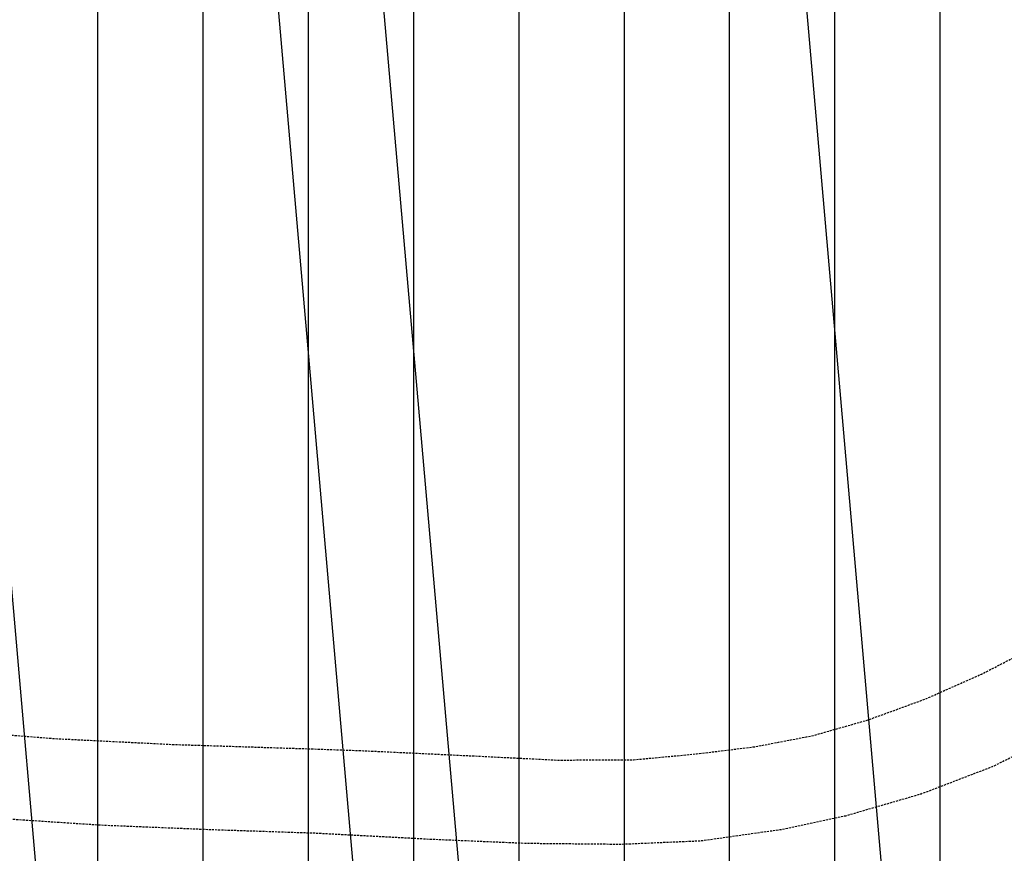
# Model space of a CAD drawing. Extents: x 429357 to 505151, y 227904 to 248592.
# Tile 512 of 656: x 444591 to 444708, y 235777 to 235876. Entities that reach past the tile are written whole.
import ezdxf

# ---------------------------------------------------------------- set-up
doc = ezdxf.new("R2010")
doc.units = 0
doc.header["$MEASUREMENT"] = 0
doc.linetypes.add('HIDDEN', pattern=[0.375, 0.25, -0.125])
for name, color, linetype in [('ELYPP_bikepath_photo', 161, 'HIDDEN'), ('V-RWAY-LINE-COVER', 73, 'Continuous'), ('V-RWAY-LINE-Original PLO', 13, 'Continuous'), ('V-RWAY-PATT-NEW ROAD-400', 23, 'Continuous'), ('V-RWAY-PATT-NEW ROAD-COVER', 23, 'Continuous'), ('V-RWAY-PATT-OLD ROAD', 21, 'Continuous'), ('V-RWAY-PATT-RR', 24, 'Continuous'), ('V-RWAY-PATT-RR-COVER', 24, 'Continuous'), ('V-RWAY-PATT-RR-KEY', 24, 'Continuous')]:
    doc.layers.add(name, color=color, linetype=linetype)

msp = doc.modelspace()

# ---------------------------------------------------------------- hatches: boundary and pattern name
at = {"layer": 'V-RWAY-PATT-NEW ROAD-400'}
h = msp.add_hatch(dxfattribs=at)
h.set_pattern_fill('ANSI31', color=256, scale=400, angle=50)
h.set_pattern_definition([(95, (0, 0), (-49.80973490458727, -4.3577871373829), [])])
edge = h.paths.add_edge_path()
edge.add_line((444754.7902537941, 235688.7139485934), (445152.242234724, 235891.9075307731))
edge.add_line((445152.242234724, 235891.9075307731), (444804.834635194, 235935.4961069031))
edge.add_line((444804.834635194, 235935.4961069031), (444618.22951448, 235955.8303361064))
edge.add_arc((443941.3333751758, 237279.8569683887), 1487.022160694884, 267.29236154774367, 297.0779613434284, ccw=False)
edge.add_line((443871.0870157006, 235794.4949400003), (442962.2969302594, 235837.4737690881))
edge.add_line((442962.2969302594, 235837.4737690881), (442858.4905107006, 235847.5377895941))
edge.add_line((442858.4905107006, 235847.5377895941), (442782.2923647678, 235861.6184170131))
edge.add_line((442782.2923647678, 235861.6184170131), (442699.1520910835, 235883.7495124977))
edge.add_line((442699.1520910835, 235883.7495124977), (442630.8484261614, 235907.5383003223))
edge.add_line((442630.8484261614, 235907.5383003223), (442563.9286095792, 235936.1352401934))
edge.add_line((442563.9286095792, 235936.1352401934), (442532.6556501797, 235951.4266071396))
edge.add_line((442532.6556501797, 235951.4266071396), (442512.6865152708, 235961.8717509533))
edge.add_line((442512.6865152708, 235961.8717509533), (442445.8126106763, 236000.9896755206))
edge.add_line((442445.8126106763, 236000.9896755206), (442388.9329959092, 236039.7831138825))
edge.add_line((442388.9329959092, 236039.7831138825), (442346.2858197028, 236072.6535520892))
edge.add_line((442346.2858197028, 236072.6535520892), (442306.8815892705, 236106.2952772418))
edge.add_line((442306.8815892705, 236106.2952772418), (442256.158681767, 236154.9389523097))
edge.add_line((442256.158681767, 236154.9389523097), (442207.6928551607, 236208.1272666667))
edge.add_line((442207.6928551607, 236208.1272666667), (442149.9818911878, 236282.4329748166))
edge.add_line((442149.9818911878, 236282.4329748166), (442115.8715524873, 236333.7515104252))
edge.add_line((442115.8715524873, 236333.7515104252), (442081.6223245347, 236392.8673278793))
edge.add_line((442081.6223245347, 236392.8673278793), (442048.2752310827, 236460.689768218))
edge.add_line((442048.2752310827, 236460.689768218), (441550.9097378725, 237570.8887739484))
edge.add_line((441550.9097378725, 237570.8887739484), (441491.3046447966, 237696.9980128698))
edge.add_line((441491.3046447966, 237696.9980128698), (441412.3231467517, 237846.3385729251))
edge.add_line((441412.3231467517, 237846.3385729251), (441328.0562235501, 237988.4674935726))
edge.add_line((441328.0562235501, 237988.4674935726), (441238.6121246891, 237930.3074923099))
edge.add_line((441238.6121246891, 237930.3074923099), (441324.3246350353, 237781.1410585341))
edge.add_line((441324.3246350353, 237781.1410585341), (441387.0982817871, 237653.632227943))
edge.add_line((441387.0982817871, 237653.632227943), (441430.9992233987, 237551.4581331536))
edge.add_line((441430.9992233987, 237551.4581331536), (441991.4290983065, 236161.0223578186))
edge.add_arc((444602.7808922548, 237213.5553731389), 2815.489999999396, 201.9524216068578, 208.7773178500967)
edge.add_arc((443012.1926327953, 236892.5215852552), 1356.22700000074, 229.7006958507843, 267.2923646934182)
edge.add_line((442948.1250611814, 235537.8086924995), (443856.9152377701, 235494.8298591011))
edge.add_arc((443941.3333830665, 237279.8569318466), 1787.02212456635, 267.292364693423, 297.0779617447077)
at = {"layer": 'V-RWAY-PATT-NEW ROAD-COVER'}
h = msp.add_hatch(dxfattribs=at)
h.set_pattern_fill('ANSI31', color=256, scale=700, angle=50)
h.set_pattern_definition([(95, (0, 0), (-87.16703608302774, -7.626127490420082), [])])
edge = h.paths.add_edge_path()
edge.add_line((444754.7902537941, 235688.7139485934), (445152.242234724, 235891.9075307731))
edge.add_line((445152.242234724, 235891.9075307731), (444804.834635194, 235935.4961069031))
edge.add_line((444804.834635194, 235935.4961069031), (444618.22951448, 235955.8303361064))
edge.add_arc((443941.3333751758, 237279.8569683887), 1487.022160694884, 267.29236154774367, 297.0779613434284, ccw=False)
edge.add_line((443871.0870157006, 235794.4949400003), (442962.2969302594, 235837.4737690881))
edge.add_line((442962.2969302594, 235837.4737690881), (442858.4905107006, 235847.5377895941))
edge.add_line((442858.4905107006, 235847.5377895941), (442782.2923647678, 235861.6184170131))
edge.add_line((442782.2923647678, 235861.6184170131), (442699.1520910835, 235883.7495124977))
edge.add_line((442699.1520910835, 235883.7495124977), (442630.8484261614, 235907.5383003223))
edge.add_line((442630.8484261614, 235907.5383003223), (442563.9286095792, 235936.1352401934))
edge.add_line((442563.9286095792, 235936.1352401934), (442532.6556501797, 235951.4266071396))
edge.add_line((442532.6556501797, 235951.4266071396), (442512.6865152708, 235961.8717509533))
edge.add_line((442512.6865152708, 235961.8717509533), (442445.8126106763, 236000.9896755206))
edge.add_line((442445.8126106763, 236000.9896755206), (442388.9329959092, 236039.7831138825))
edge.add_line((442388.9329959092, 236039.7831138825), (442346.2858197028, 236072.6535520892))
edge.add_line((442346.2858197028, 236072.6535520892), (442306.8815892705, 236106.2952772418))
edge.add_line((442306.8815892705, 236106.2952772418), (442256.158681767, 236154.9389523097))
edge.add_line((442256.158681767, 236154.9389523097), (442207.6928551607, 236208.1272666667))
edge.add_line((442207.6928551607, 236208.1272666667), (442149.9818911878, 236282.4329748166))
edge.add_line((442149.9818911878, 236282.4329748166), (442115.8715524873, 236333.7515104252))
edge.add_line((442115.8715524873, 236333.7515104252), (442081.6223245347, 236392.8673278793))
edge.add_line((442081.6223245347, 236392.8673278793), (442048.2752310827, 236460.689768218))
edge.add_line((442048.2752310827, 236460.689768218), (441550.9097378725, 237570.8887739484))
edge.add_line((441550.9097378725, 237570.8887739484), (441491.3046447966, 237696.9980128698))
edge.add_line((441491.3046447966, 237696.9980128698), (441412.3231467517, 237846.3385729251))
edge.add_line((441412.3231467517, 237846.3385729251), (441328.0562235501, 237988.4674935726))
edge.add_line((441328.0562235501, 237988.4674935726), (441238.6121246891, 237930.3074923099))
edge.add_line((441238.6121246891, 237930.3074923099), (441324.3246350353, 237781.1410585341))
edge.add_line((441324.3246350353, 237781.1410585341), (441387.0982817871, 237653.632227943))
edge.add_line((441387.0982817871, 237653.632227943), (441430.9992233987, 237551.4581331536))
edge.add_line((441430.9992233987, 237551.4581331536), (441991.4290983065, 236161.0223578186))
edge.add_arc((444602.7808922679, 237213.5553731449), 2815.490000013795, 201.9524216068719, 209.3258199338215)
edge.add_arc((443034.8987457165, 236998.3860833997), 1463.152755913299, 232.6928418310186, 266.6000235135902)
edge.add_line((442948.1250611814, 235537.8086924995), (443856.9152377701, 235494.8298591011))
edge.add_arc((443941.3333830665, 237279.8569318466), 1787.02212456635, 267.292364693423, 297.0779617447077)
at = {"layer": 'V-RWAY-PATT-OLD ROAD'}
h = msp.add_hatch(dxfattribs=at)
h.set_pattern_fill('ANSI31', color=256, scale=100, angle=45)
h.set_pattern_definition([(90, (0, 0), (-12.5, 2.664535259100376e-15), [])])
edge = h.paths.add_edge_path()
edge.add_line((444754.7902537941, 235688.7139485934), (445152.242234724, 235891.9075307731))
edge.add_line((445152.242234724, 235891.9075307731), (444804.834635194, 235935.4961069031))
edge.add_line((444804.834635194, 235935.4961069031), (444618.22951448, 235955.8303361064))
edge.add_arc((443941.3333751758, 237279.8569683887), 1487.022160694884, 267.29236154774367, 297.0779613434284, ccw=False)
edge.add_line((443871.0870157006, 235794.4949400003), (442962.2969302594, 235837.4737690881))
edge.add_line((442962.2969302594, 235837.4737690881), (442857.2417159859, 235844.8373698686))
edge.add_line((442857.2417159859, 235844.8373698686), (442782.7034142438, 235856.4437475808))
edge.add_line((442782.7034142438, 235856.4437475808), (442695.913377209, 235877.424834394))
edge.add_line((442695.913377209, 235877.424834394), (442629.2378515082, 235899.3191366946))
edge.add_line((442629.2378515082, 235899.3191366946), (442556.853763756, 235929.2295156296))
edge.add_line((442556.853763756, 235929.2295156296), (442514.7602990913, 235949.8077847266))
edge.add_line((442514.7602990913, 235949.8077847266), (442495.0814236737, 235960.2897114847))
edge.add_line((442495.0814236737, 235960.2897114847), (442440.3546220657, 235992.5402412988))
edge.add_line((442440.3546220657, 235992.5402412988), (442388.503931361, 236027.6996443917))
edge.add_line((442388.503931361, 236027.6996443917), (442333.5335692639, 236070.5680968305))
edge.add_line((442333.5335692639, 236070.5680968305), (442301.7545508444, 236098.3580085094))
edge.add_line((442301.7545508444, 236098.3580085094), (442240.0489784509, 236159.8259130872))
edge.add_line((442240.0489784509, 236159.8259130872), (442202.8157549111, 236202.7021063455))
edge.add_line((442202.8157549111, 236202.7021063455), (442141.7869390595, 236285.5531705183))
edge.add_line((442141.7869390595, 236285.5531705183), (442110.0769709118, 236336.9418835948))
edge.add_line((442110.0769709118, 236336.9418835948), (442079.7270699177, 236393.8177041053))
edge.add_line((442079.7270699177, 236393.8177041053), (442048.2752310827, 236460.689768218))
edge.add_line((442048.2752310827, 236460.689768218), (441604.9436267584, 237454.6921821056))
edge.add_line((441604.9436267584, 237454.6921821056), (441491.3046447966, 237696.9980128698))
edge.add_line((441491.3046447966, 237696.9980128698), (441412.3231467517, 237846.3385729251))
edge.add_line((441412.3231467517, 237846.3385729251), (441328.0562235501, 237988.4674935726))
edge.add_line((441328.0562235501, 237988.4674935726), (441238.6121246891, 237930.3074923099))
edge.add_line((441238.6121246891, 237930.3074923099), (441324.3246350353, 237781.1410585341))
edge.add_line((441324.3246350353, 237781.1410585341), (441387.0982817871, 237653.632227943))
edge.add_line((441387.0982817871, 237653.632227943), (441430.9992233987, 237551.4581331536))
edge.add_line((441430.9992233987, 237551.4581331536), (441991.4290983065, 236161.0223578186))
edge.add_arc((444602.7808922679, 237213.5553731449), 2815.490000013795, 201.9524216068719, 209.3258199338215)
edge.add_arc((442975.3944529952, 236837.9861106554), 1300.463355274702, 230.4943875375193, 268.7984778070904)
edge.add_line((442948.1250611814, 235537.8086924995), (443856.9152377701, 235494.8298591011))
edge.add_arc((443941.3333830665, 237279.8569318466), 1787.02212456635, 267.292364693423, 297.0779617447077)
at = {"layer": 'V-RWAY-PATT-RR'}
h = msp.add_hatch(dxfattribs=at)
h.set_pattern_fill('DOTS', color=256, scale=2, angle=90)
h.set_pattern_definition([(90, (0, 0), (-12.5, 6.250000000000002), [0, -12.5])])
edge = h.paths.add_edge_path()
edge.add_line((463249.5569567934, 239485.3821469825), (461904.7070020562, 239374.4039449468))
edge.add_arc((462009.4010453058, 238105.7063381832), 1273.009999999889, 94.71740949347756, 114.6678835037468)
edge.add_line((461478.1004505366, 239262.5443294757), (461031.2811906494, 239057.3337984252))
edge.add_arc((460759.9026580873, 239648.2252816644), 650.2300000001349, 271.17661248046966, 294.66788350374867, ccw=False)
edge.add_line((460773.2546879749, 238998.1323835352), (460346.4777835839, 238989.3669624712))
edge.add_arc((460406.6379977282, 236060.2447020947), 2929.739999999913, 91.1766124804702, 111.026612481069)
edge.add_line((459355.4427855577, 238794.904661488), (459131.218265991, 238708.7134183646))
edge.add_arc((458939.5680135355, 239207.2871043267), 534.1400000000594, 256.443279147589, 291.02661248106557, ccw=False)
edge.add_line((458814.3613980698, 238688.0291308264), (458387.2810669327, 238791.0093170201))
edge.add_arc((457932.7290611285, 236905.88725293), 1939.149999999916, 76.4432791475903, 106.7099458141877)
edge.add_line((457375.1715032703, 238763.151986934), (457000.1484570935, 238650.5687186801))
edge.add_arc((456858.6967817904, 239121.7545261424), 491.9599999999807, 259.55994581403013, 286.7099458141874, ccw=False)
edge.add_line((456769.5503367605, 238637.9389074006), (456400.7484175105, 238705.8932659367))
edge.add_arc((456037.151750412, 236732.5813026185), 2006.529999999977, 79.55994581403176, 118.7266124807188)
edge.add_line((455072.7515140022, 238492.1536441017), (454863.0398948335, 238377.2132518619))
edge.add_arc((454394.0018526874, 239232.9848857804), 975.8799999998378, 277.9103045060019, 298.72661248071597, ccw=False)
edge.add_arc((454135.6978361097, 241092.0256720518), 2852.780000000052, 269.1932791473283, 277.9103045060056, ccw=False)
edge.add_line((454095.5322062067, 238239.5284414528), (453403.3836644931, 238249.2744919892))
edge.add_arc((453381.4962838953, 236694.8685809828), 1554.560000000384, 89.19327914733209, 119.9432791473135)
edge.add_line((452605.5494438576, 238041.9258533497), (452483.7873136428, 237971.7870833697))
edge.add_arc((452222.5112140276, 238425.3669575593), 523.4499999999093, 271.9544379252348, 299.9432791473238, ccw=False)
edge.add_line((452240.3633516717, 237902.221467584), (451086.9456391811, 237862.8615339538))
edge.add_arc((451115.1744916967, 237035.633043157), 827.710000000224, 91.9544379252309, 110.8395699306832)
edge.add_line((450820.7145963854, 237809.1944267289), (450693.6046129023, 237760.809394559))
edge.add_arc((450224.5520669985, 238993.0347065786), 1318.480000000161, 281.2229032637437, 290.83956993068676, ccw=False)
edge.add_line((450481.1631621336, 237699.7674270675), (449789.9815760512, 237562.6226414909))
edge.add_arc((450145.3091580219, 235771.8445185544), 1825.689999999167, 101.2229032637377, 111.5229032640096)
edge.add_line((449475.5125713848, 237470.2309612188), (449217.3484181, 237368.4181674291))
edge.add_arc((448647.9650044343, 238812.1894402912), 1551.989999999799, 282.6229032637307, 291.52290326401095, ccw=False)
edge.add_line((448987.1265540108, 237297.7118394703), (448143.3331885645, 237108.7474961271))
edge.add_arc((448499.7872808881, 235517.0525082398), 1631.119999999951, 102.6229032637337, 118.0501507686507)
edge.add_line((447732.7625232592, 236956.5751637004), (447555.3000096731, 236862.0173316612))
edge.add_arc((447294.9304856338, 237350.6688711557), 553.6899999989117, 281.36681743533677, 298.0501507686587, ccw=False)
edge.add_line((447404.057019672, 236807.8392333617), (447179.3068485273, 236762.6570887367))
edge.add_arc((447321.9898558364, 236052.9070186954), 723.9499999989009, 101.3668174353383, 126.716817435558)
edge.add_line((446889.1687771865, 236633.2254798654), (446741.1121535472, 236522.7998569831))
edge.add_arc((446432.1498260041, 236937.0508057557), 516.7799999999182, 277.53388763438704, 306.71681743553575, ccw=False)
edge.add_line((446499.9061748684, 236424.731915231), (446016.0313089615, 236360.7374094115))
edge.add_arc((446189.5670424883, 235048.6000826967), 1323.562999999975, 97.53388763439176, 132.8005543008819)
edge.add_line((445290.2742763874, 236019.7290832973), (444246.4260034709, 235053.0962259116))
edge.add_arc((443521.8880459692, 235835.5108622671), 1066.36199999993, 228.9838876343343, 312.8005543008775, ccw=False)
edge.add_line((442822.0653362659, 235030.91401289), (442755.0557848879, 235089.1976189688))
edge.add_arc((444602.7808922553, 237213.5553731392), 2815.489999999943, 201.9524216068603, 228.9838876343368, ccw=False)
edge.add_line((441991.4290983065, 236161.0223578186), (441430.9992233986, 237551.4581331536))
edge.add_arc((439156.5041961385, 236634.6988076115), 2452.299999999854, 21.95242160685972, 32.48251394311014)
edge.add_line((441225.1550658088, 237951.6873684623), (440654.1831325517, 238848.5376687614))
edge.add_line((440654.1831325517, 238848.5376687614), (440485.4906138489, 238741.1410458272))
edge.add_line((440485.4906138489, 238741.1410458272), (441056.4625471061, 237844.2907455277))
edge.add_arc((439156.5041961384, 236634.6988076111), 2252.322000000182, 27.76665392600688, 32.482513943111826, ccw=False)
edge.add_arc((439156.504196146, 236634.6988076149), 2252.32199999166, 21.952425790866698, 27.766653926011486, ccw=False)
edge.add_line((441245.5206451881, 237476.6992038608), (441805.719503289, 236086.8368777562))
edge.add_arc((444602.5515866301, 237214.1299268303), 3015.46999999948, 201.9524257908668, 228.9791129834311)
edge.add_line((442623.3957599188, 234939.047173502), (442690.6822036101, 234880.5128819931))
edge.add_arc((443521.8243438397, 235835.9288847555), 1266.339999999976, 228.9791129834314, 290.2257014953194)
edge.add_arc((443521.8243438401, 235835.9288847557), 1266.339999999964, 290.2257014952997, 294.2147918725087)
edge.add_arc((443521.8243438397, 235835.9288847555), 1266.339999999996, 294.2147918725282, 312.7856754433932)
edge.add_line((444381.9957204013, 234906.5623270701), (444602.2903960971, 235110.4551537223))
edge.add_line((444602.2903960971, 235110.4551537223), (445223.2806271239, 235685.210095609))
edge.add_line((445223.2806271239, 235685.210095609), (445300.9499702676, 235757.0966351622))
edge.add_line((445300.9499702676, 235757.0966351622), (445415.1598807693, 235862.8031458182))
edge.add_line((445415.1598807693, 235862.8031458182), (445426.535522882, 235873.3318243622))
edge.add_arc((446189.7224646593, 235048.7514671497), 1123.560000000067, 97.51900877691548, 132.7856754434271, ccw=False)
edge.add_line((446042.6988944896, 236162.6505395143), (446284.5677246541, 236194.574813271))
edge.add_line((446284.5677246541, 236194.574813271), (446525.9442485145, 236226.4341075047))
edge.add_line((446525.9442485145, 236226.4341075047), (446587.0863805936, 236237.216423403))
edge.add_line((446587.0863805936, 236237.216423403), (446647.0660920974, 236253.249291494))
edge.add_arc((446432.1499209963, 236937.0508766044), 716.7800000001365, 287.4477299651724, 306.7168174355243)
edge.add_line((446860.6843401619, 236362.4798888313), (447008.7408688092, 236472.9054408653))
edge.add_arc((447321.989855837, 236052.9070186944), 523.9499999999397, 101.36681743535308, 126.71681743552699, ccw=False)
edge.add_line((447218.7247661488, 236566.5799922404), (447371.5301967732, 236597.2988879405))
edge.add_line((447371.5301967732, 236597.2988879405), (447443.4806873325, 236611.7632928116))
edge.add_line((447443.4806873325, 236611.7632928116), (447587.8170744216, 236656.2146867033))
edge.add_arc((447294.9441192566, 237350.630811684), 753.6500000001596, 292.8677919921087, 298.0501507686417)
edge.add_line((447649.343678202, 236685.5073080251), (447826.8113679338, 236780.0678980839))
edge.add_arc((448499.7872808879, 235517.0525082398), 1431.119999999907, 102.62290326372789, 118.0501507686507, ccw=False)
edge.add_line((448187.0398554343, 236913.5815993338), (448576.1928055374, 237000.7309355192))
edge.add_line((448576.1928055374, 237000.7309355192), (448886.9053762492, 237070.3138444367))
edge.add_line((448886.9053762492, 237070.3138444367), (449030.8332208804, 237102.5459426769))
edge.add_arc((448647.9650044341, 238812.1894402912), 1751.989999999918, 282.6229032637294, 291.5229032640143)
edge.add_line((449290.7230421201, 237182.363969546), (449548.8871954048, 237284.1767633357))
edge.add_arc((450145.309158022, 235771.8445185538), 1625.689999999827, 101.22290326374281, 111.52290326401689, ccw=False)
edge.add_line((449828.9068680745, 237366.4471546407), (450520.088454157, 237503.5919402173))
edge.add_arc((450224.5520669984, 238993.0347065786), 1518.480000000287, 281.222903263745, 290.8395699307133)
edge.add_line((450764.7551113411, 237573.893353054), (450891.8650948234, 237622.2783852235))
edge.add_arc((451115.174491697, 237035.6330431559), 627.710000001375, 91.9544379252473, 110.83956993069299, ccw=False)
edge.add_line((451093.7665915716, 237662.9778812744), (452220.4698538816, 237701.4261946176))
edge.add_line((452220.4698538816, 237701.4261946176), (452345.163784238, 237712.3899246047))
edge.add_line((452345.163784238, 237712.3899246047), (452440.8698575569, 237735.6573046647))
edge.add_arc((452222.5112140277, 238425.3669575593), 723.4499999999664, 287.5675279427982, 299.9432791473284)
edge.add_line((452583.6157975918, 237798.4830909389), (452705.3779278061, 237868.6218609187))
edge.add_arc((453381.4962838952, 236694.8685809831), 1354.560000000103, 89.19327914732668, 119.9432791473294, ccw=False)
edge.add_line((453400.5677705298, 238049.2943161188), (454092.7163122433, 238039.5482655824))
edge.add_arc((454135.6978361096, 241092.0256720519), 3052.780000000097, 269.1932791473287, 277.9103045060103)
edge.add_arc((454394.0018526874, 239232.9848857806), 1175.880000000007, 277.9103045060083, 298.7266124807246)
edge.add_line((454959.1660665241, 238201.8286484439), (455168.8776856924, 238316.7690406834))
edge.add_arc((456037.151750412, 236732.5813026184), 1806.530000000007, 79.55994581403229, 118.72661248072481, ccw=False)
edge.add_line((456364.5070787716, 238509.2042592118), (456733.3089980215, 238441.2499006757))
edge.add_arc((456858.6967817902, 239121.7545261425), 691.9600000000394, 259.5599458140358, 286.7099458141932)
edge.add_line((457057.6538133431, 238459.014199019), (457432.67685952, 238571.5974672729))
edge.add_arc((457932.7290611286, 236905.8872529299), 1739.150000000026, 76.44327914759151, 106.70994581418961, ccw=False)
edge.add_line((458340.3994945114, 238596.5816488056), (458767.4798256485, 238493.6014626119))
edge.add_arc((458939.5680135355, 239207.2871043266), 734.1399999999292, 256.44327914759, 291.0266124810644)
edge.add_line((459202.978573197, 238522.0306438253), (459427.2030927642, 238608.2218869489))
edge.add_arc((460406.6379977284, 236060.2447020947), 2729.739999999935, 91.17661248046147, 111.0266124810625, ccw=False)
edge.add_line((460350.584647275, 238789.4091327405), (460777.3615516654, 238798.1745538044))
edge.add_line((460777.3615516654, 238798.1745538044), (460905.1735372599, 238810.4977456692))
edge.add_line((460905.1735372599, 238810.4977456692), (460994.2399259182, 238830.9266227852))
edge.add_line((460994.2399259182, 238830.9266227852), (461084.0813343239, 238862.2232213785))
edge.add_line((461084.0813343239, 238862.2232213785), (461241.004304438, 238933.5688581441))
edge.add_line((461241.004304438, 238933.5688581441), (461561.5720013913, 239080.7958763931))
edge.add_arc((462009.4010453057, 238105.7063381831), 1073.009999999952, 94.71740949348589, 114.66788350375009, ccw=False)
edge.add_line((461921.1552692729, 239175.0814562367), (462039.9068161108, 239184.8809384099))
edge.add_line((462039.9068161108, 239184.8809384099), (462395.6163005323, 239214.2343981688))
edge.add_line((462395.6163005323, 239214.2343981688), (463072.2936633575, 239270.0744097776))
edge.add_line((463072.2936633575, 239270.0744097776), (463303.6536176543, 239289.6477164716))
edge.add_line((463303.6536176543, 239289.6477164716), (463249.5569567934, 239485.3821469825))
at = {"layer": 'V-RWAY-PATT-RR-COVER'}
h = msp.add_hatch(dxfattribs=at)
h.set_pattern_fill('DOTS', color=256, scale=10, angle=90)
h.set_pattern_definition([(90, (0, 0), (-62.5, 31.25000000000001), [0, -62.5])])
h.paths.add_polyline_path([(463249.5569567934, 239485.3821469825), (461904.7070020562, 239374.4039449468, 0.08727091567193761), (461478.1004505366, 239262.5443294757), (461031.2811906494, 239057.3337984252, -0.1028604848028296), (460773.2546879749, 238998.1323835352), (460346.4777835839, 238989.3669624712, 0.08682919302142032), (459355.4427855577, 238794.904661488), (459131.218265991, 238708.7134183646, -0.152054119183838), (458814.3613980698, 238688.0291308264), (458387.2810669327, 238791.0093170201, 0.1328363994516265), (457375.1715032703, 238763.151986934), (457000.1484570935, 238650.5687186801, -0.1190215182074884), (456769.5503367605, 238637.9389074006), (456400.7484175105, 238705.8932659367, 0.172580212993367), (455072.7515140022, 238492.1536441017), (454863.0398948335, 238377.2132518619, -0.09107887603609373), (454528.3050780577, 238266.3906492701, -0.03805355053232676), (454095.5322062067, 238239.5284414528), (453403.3836644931, 238249.2744919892, 0.1349831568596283), (452605.5494438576, 238041.9258533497), (452483.7873136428, 237971.7870833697, -0.122735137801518), (452240.3633516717, 237902.221467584), (451086.9456391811, 237862.8615339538, 0.08258894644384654), (450820.7145963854, 237809.1944267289), (450693.6046129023, 237760.809394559, -0.04198526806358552), (450481.1631621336, 237699.7674270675), (449789.9815760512, 237562.6226414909, 0.04497251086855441), (449475.5125713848, 237470.2309612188), (449217.3484181, 237368.4181674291, -0.03885310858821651), (448987.1265540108, 237297.7118394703), (448143.3331885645, 237108.7474961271, 0.06741592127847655), (447732.7625232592, 236956.5751637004), (447555.3000096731, 236862.0173316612, -0.07292362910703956), (447404.057019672, 236807.8392333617), (447179.3068485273, 236762.6570887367, 0.1110635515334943), (446889.1687771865, 236633.2254798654), (446741.1121535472, 236522.7998569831, -0.1280272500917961), (446499.9061748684, 236424.731915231), (446016.0313089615, 236360.7374094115, 0.1551060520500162), (445290.2742763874, 236019.7290832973), (444246.4260034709, 235053.0962259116, -0.3829465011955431), (442822.0653362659, 235030.91401289), (442755.0557848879, 235089.1976189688, -0.1184970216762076), (441991.4290983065, 236161.0223578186), (441430.9992233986, 237551.4581331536, 0.04597855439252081), (441225.1550658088, 237951.6873684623), (440654.1831325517, 238848.5376687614), (440485.4906138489, 238741.1410458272), (441056.4625471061, 237844.2907455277, -0.02057972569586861), (441149.4764122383, 237683.991968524, -0.02537480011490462), (441245.5206451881, 237476.6992038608), (441805.719503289, 236086.8368777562, 0.118475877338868), (442623.3957599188, 234939.047173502), (442690.6822036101, 234880.5128819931, 0.2737875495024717), (443959.6223315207, 234647.673896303, 0.01740744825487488), (444041.224457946, 234681.0087502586, 0.08120858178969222), (444381.9957204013, 234906.5623270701), (444602.2903960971, 235110.4551537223), (445223.2806271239, 235685.210095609), (445415.1598807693, 235862.8031458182), (445426.535522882, 235873.3318243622, -0.1551060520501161), (446042.6988944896, 236162.6505395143), (446284.5677246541, 236194.574813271), (446525.9442485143, 236226.4341075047, 0.04334934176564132), (446647.0660920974, 236253.249291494, 0.08427593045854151), (446860.6843401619, 236362.4798888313), (447008.7408688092, 236472.9054408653, -0.1110635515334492), (447218.7247661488, 236566.5799922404), (447371.5301967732, 236597.2988879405), (447443.480687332, 236611.7632928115, 0.05022463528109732), (447587.8170744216, 236656.2146867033, 0.02261616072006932), (447649.343678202, 236685.5073080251), (447826.8113679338, 236780.0678980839, -0.067415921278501), (448187.0398554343, 236913.5815993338), (448576.1928055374, 237000.7309355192), (448886.9053762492, 237070.3138444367), (449030.8332208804, 237102.5459426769, 0.03885310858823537), (449290.7230421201, 237182.363969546), (449548.8871954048, 237284.1767633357, -0.04497251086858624), (449828.9068680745, 237366.4471546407), (450520.088454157, 237503.5919402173, 0.04198526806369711), (450764.7551113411, 237573.893353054), (450891.8650948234, 237622.2783852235, -0.08258894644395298), (451093.7665915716, 237662.9778812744), (452220.4698538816, 237701.4261946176), (452247.1843040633, 237702.3378149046, 0.06823054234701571), (452440.8698575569, 237735.6573046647, 0.05405194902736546), (452583.6157975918, 237798.4830909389), (452705.3779278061, 237868.6218609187, -0.1349831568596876), (453400.5677705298, 238049.2943161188), (454092.7163122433, 238039.5482655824, 0.03805355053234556), (454555.8296149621, 238068.2937036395, 0.09107887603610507), (454959.1660665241, 238201.8286484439), (455168.8776856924, 238316.7690406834, -0.1725802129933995), (456364.5070787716, 238509.2042592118), (456733.3089980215, 238441.2499006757, 0.1190215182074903), (457057.6538133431, 238459.014199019), (457432.67685952, 238571.5974672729, -0.1328363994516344), (458340.3994945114, 238596.5816488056), (458767.4798256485, 238493.6014626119, 0.1520541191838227), (459202.978573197, 238522.0306438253), (459427.2030927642, 238608.2218869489, -0.08682919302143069), (460350.584647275, 238789.4091327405), (460777.3615516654, 238798.1745538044, 0.1028604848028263), (461114.7527415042, 238875.5853453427), (461241.004304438, 238933.5688581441), (461561.5720013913, 239080.7958763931, -0.08727091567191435), (461921.1552692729, 239175.0814562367), (462039.9068161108, 239184.8809384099), (462395.6163005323, 239214.2343981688), (463072.2936633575, 239270.0744097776), (463266.0052240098, 239286.0596582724, 0.006341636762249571), (463303.6536176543, 239289.6477164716)])
at = {"layer": 'V-RWAY-PATT-RR-KEY'}
h = msp.add_hatch(dxfattribs=at)
h.set_pattern_fill('DOTS', color=256, scale=5, angle=90)
h.set_pattern_definition([(90, (0, 0), (-31.25, 15.625), [0, -31.25])])
h.paths.add_polyline_path([(463249.5569567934, 239485.3821469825), (461904.7070020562, 239374.4039449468, 0.08727091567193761), (461478.1004505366, 239262.5443294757), (461031.2811906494, 239057.3337984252, -0.1028604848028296), (460773.2546879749, 238998.1323835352), (460346.4777835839, 238989.3669624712, 0.08682919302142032), (459355.4427855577, 238794.904661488), (459131.218265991, 238708.7134183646, -0.152054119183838), (458814.3613980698, 238688.0291308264), (458387.2810669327, 238791.0093170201, 0.1328363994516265), (457375.1715032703, 238763.151986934), (457000.1484570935, 238650.5687186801, -0.1190215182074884), (456769.5503367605, 238637.9389074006), (456400.7484175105, 238705.8932659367, 0.172580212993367), (455072.7515140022, 238492.1536441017), (454863.0398948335, 238377.2132518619, -0.09107887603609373), (454528.3050780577, 238266.3906492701, -0.03805355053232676), (454095.5322062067, 238239.5284414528), (453403.3836644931, 238249.2744919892, 0.1349831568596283), (452605.5494438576, 238041.9258533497), (452483.7873136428, 237971.7870833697, -0.122735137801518), (452240.3633516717, 237902.221467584), (451086.9456391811, 237862.8615339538, 0.08258894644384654), (450820.7145963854, 237809.1944267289), (450693.6046129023, 237760.809394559, -0.04198526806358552), (450481.1631621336, 237699.7674270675), (449789.9815760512, 237562.6226414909, 0.04497251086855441), (449475.5125713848, 237470.2309612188), (449217.3484181, 237368.4181674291, -0.03885310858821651), (448987.1265540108, 237297.7118394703), (448143.3331885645, 237108.7474961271, 0.06741592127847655), (447732.7625232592, 236956.5751637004), (447555.3000096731, 236862.0173316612, -0.07292362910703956), (447404.057019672, 236807.8392333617), (447179.3068485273, 236762.6570887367, 0.1110635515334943), (446889.1687771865, 236633.2254798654), (446741.1121535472, 236522.7998569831, -0.1280272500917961), (446499.9061748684, 236424.731915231), (446016.0313089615, 236360.7374094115, 0.1551060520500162), (445290.2742763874, 236019.7290832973), (444246.4260034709, 235053.0962259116, -0.3829465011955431), (442822.0653362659, 235030.91401289), (442755.0557848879, 235089.1976189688, -0.1184970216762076), (441991.4290983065, 236161.0223578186), (441430.9992233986, 237551.4581331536, 0.04597855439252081), (441225.1550658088, 237951.6873684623), (440654.1831325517, 238848.5376687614), (440485.4906138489, 238741.1410458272), (441056.4625471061, 237844.2907455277, -0.02057972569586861), (441149.4764122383, 237683.991968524, -0.02537480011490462), (441245.5206451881, 237476.6992038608), (441805.719503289, 236086.8368777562, 0.118475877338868), (442623.3957599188, 234939.047173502), (442690.6822036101, 234880.5128819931, 0.2737875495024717), (443959.6223315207, 234647.673896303, 0.01740744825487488), (444041.224457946, 234681.0087502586, 0.08120858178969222), (444381.9957204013, 234906.5623270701), (444602.2903960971, 235110.4551537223), (445223.2806271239, 235685.210095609), (445415.1598807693, 235862.8031458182), (445426.535522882, 235873.3318243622, -0.1551060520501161), (446042.6988944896, 236162.6505395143), (446284.5677246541, 236194.574813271), (446525.9442485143, 236226.4341075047, 0.04334934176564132), (446647.0660920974, 236253.249291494, 0.08427593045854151), (446860.6843401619, 236362.4798888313), (447008.7408688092, 236472.9054408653, -0.1110635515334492), (447218.7247661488, 236566.5799922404), (447371.5301967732, 236597.2988879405), (447443.480687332, 236611.7632928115, 0.05022463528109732), (447587.8170744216, 236656.2146867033, 0.02261616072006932), (447649.343678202, 236685.5073080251), (447826.8113679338, 236780.0678980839, -0.067415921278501), (448187.0398554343, 236913.5815993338), (448576.1928055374, 237000.7309355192), (448886.9053762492, 237070.3138444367), (449030.8332208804, 237102.5459426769, 0.03885310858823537), (449290.7230421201, 237182.363969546), (449548.8871954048, 237284.1767633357, -0.04497251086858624), (449828.9068680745, 237366.4471546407), (450520.088454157, 237503.5919402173, 0.04198526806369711), (450764.7551113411, 237573.893353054), (450891.8650948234, 237622.2783852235, -0.08258894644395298), (451093.7665915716, 237662.9778812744), (452220.4698538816, 237701.4261946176), (452247.1843040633, 237702.3378149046, 0.06823054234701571), (452440.8698575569, 237735.6573046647, 0.05405194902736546), (452583.6157975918, 237798.4830909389), (452705.3779278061, 237868.6218609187, -0.1349831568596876), (453400.5677705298, 238049.2943161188), (454092.7163122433, 238039.5482655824, 0.03805355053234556), (454555.8296149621, 238068.2937036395, 0.09107887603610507), (454959.1660665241, 238201.8286484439), (455168.8776856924, 238316.7690406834, -0.1725802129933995), (456364.5070787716, 238509.2042592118), (456733.3089980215, 238441.2499006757, 0.1190215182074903), (457057.6538133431, 238459.014199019), (457432.67685952, 238571.5974672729, -0.1328363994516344), (458340.3994945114, 238596.5816488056), (458767.4798256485, 238493.6014626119, 0.1520541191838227), (459202.978573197, 238522.0306438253), (459427.2030927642, 238608.2218869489, -0.08682919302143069), (460350.584647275, 238789.4091327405), (460777.3615516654, 238798.1745538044, 0.1028604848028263), (461114.7527415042, 238875.5853453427), (461241.004304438, 238933.5688581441), (461561.5720013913, 239080.7958763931, -0.08727091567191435), (461921.1552692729, 239175.0814562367), (462039.9068161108, 239184.8809384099), (462395.6163005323, 239214.2343981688), (463072.2936633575, 239270.0744097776), (463266.0052240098, 239286.0596582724, 0.006341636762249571), (463303.6536176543, 239289.6477164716)])

# ---------------------------------------------------------------- linework, layer by layer
at = {"layer": 'ELYPP_bikepath_photo', "flags": 128}
msp.add_lwpolyline([(442037.7050606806, 237109.3936921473), (442044.2659373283, 237101.8414251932), (442051.0579373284, 237093.9254251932), (442058.6419373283, 237084.2244251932), (442065.3719373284, 237074.7584251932), (442072.4859373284, 237064.4574251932), (442078.2209373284, 237055.6864251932), (442084.2009373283, 237045.5384251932), (442090.9619373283, 237033.9394251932), (442097.0119373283, 237023.0864251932), (442102.9719373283, 237011.6954251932), (442107.5489373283, 237001.9484251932), (442111.9129373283, 236991.0954251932), (442115.2689373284, 236981.9264251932), (442118.1739373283, 236972.8294251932), (442122.4939373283, 236958.2804251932), (442126.6649373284, 236943.7404251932), (442130.7289373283, 236928.4804251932), (442133.8115693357, 236916.2796181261), (442136.9125898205, 236903.8579842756), (442139.8819373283, 236890.7804251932), (442142.5679373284, 236877.6214251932), (442145.1329373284, 236863.8234251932), (442147.0249373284, 236851.9704251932), (442147.9529373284, 236841.6134251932), (442148.6379373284, 236830.7264251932), (442148.9399373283, 236820.7704251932), (442148.6329373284, 236808.8294251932), (442147.9109373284, 236796.4534251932), (442146.6669373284, 236786.3604251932), (442145.2739373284, 236776.3304251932), (442143.0559373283, 236764.8724251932), (442140.5549373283, 236752.4954251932), (442137.6699373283, 236739.1824251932), (442133.7199373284, 236723.7914251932), (442129.8999373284, 236709.0844251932), (442126.1019373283, 236694.5554251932), (442123.4356703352, 236685.3004838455), (442118.4966703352, 236670.6494838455), (442106.0706703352, 236635.8864838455), (442102.2206703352, 236625.2124838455), (442095.8616703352, 236606.5884838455), (442093.7186703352, 236599.0564838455), (442091.9266703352, 236590.0664838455), (442090.9426703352, 236583.3474838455), (442090.2076703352, 236576.9814838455), (442089.7106703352, 236567.9894838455), (442089.8156703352, 236560.9254838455), (442090.1116703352, 236554.9974838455), (442090.7616703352, 236549.5864838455), (442092.1266703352, 236542.3814838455), (442094.2926703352, 236534.8854838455), (442096.8726703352, 236527.7244838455), (442099.9876703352, 236521.3164838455), (442103.3446703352, 236514.6804838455), (442110.7046703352, 236502.6734838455), (442115.3056703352, 236496.1044838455), (442121.6456703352, 236487.6004838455), (442129.8476703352, 236477.8424838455), (442138.5806703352, 236467.7314838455), (442146.0646703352, 236458.8234838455), (442155.5156703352, 236447.5084838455), (442164.7086703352, 236436.7694838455), (442174.0486703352, 236425.9364838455), (442182.9736703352, 236416.1674838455), (442193.1426703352, 236405.4904838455), (442203.1236703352, 236395.2224838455), (442211.2736703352, 236386.7714838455), (442217.2896703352, 236380.7944838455), (442225.1126703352, 236372.9304838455), (442232.7316703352, 236365.6644838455), (442241.6616703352, 236357.3154838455), (442259.1505519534, 236342.3609003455), (442269.2815519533, 236333.6259003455), (442279.4345519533, 236325.0399003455), (442301.9695519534, 236308.0529003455), (442312.9215519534, 236299.9079003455), (442323.5655519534, 236292.1569003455), (442332.5185519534, 236285.2389003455), (442341.7115519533, 236278.6789003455), (442351.5555519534, 236271.4829003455), (442361.8375519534, 236264.0649003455), (442370.5655519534, 236257.3769003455), (442378.7335519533, 236251.2069003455), (442387.1985519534, 236244.3189003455), (442397.2335519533, 236236.0379003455), (442406.3885519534, 236228.1539003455), (442415.0705519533, 236220.3019003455), (442424.5015519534, 236211.7409003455), (442435.4285519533, 236201.2009003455), (442451.7085519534, 236185.0309003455), (442461.2435519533, 236175.8699003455), (442479.6195519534, 236159.2619003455), (442487.4305519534, 236152.8599003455), (442494.7145519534, 236146.6319003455), (442502.2625519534, 236140.5889003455), (442509.5198091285, 236134.8983070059), (442522.2028091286, 236125.7513070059), (442544.3968091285, 236110.4023070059), (442556.0668091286, 236103.1273070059), (442568.0708091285, 236096.2803070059), (442576.6028091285, 236092.2073070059), (442585.8088091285, 236087.9633070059), (442595.0308091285, 236084.3523070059), (442603.5068091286, 236081.1553070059), (442613.9708091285, 236077.4373070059), (442630.5758091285, 236071.9303070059), (442643.8588091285, 236067.5603070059), (442657.5128091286, 236063.3713070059), (442664.1152736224, 236061.2146190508), (442679.0412736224, 236056.2756190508), (442726.1372736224, 236041.4476190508), (442741.2332736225, 236036.8346190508), (442759.3852736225, 236030.7926190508), (442771.8482736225, 236026.8046190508), (442783.8782736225, 236022.7656190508), (442795.5032736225, 236019.3126190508), (442811.5762736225, 236015.5406190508), (442826.8782736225, 236011.8576190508), (442839.4882736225, 236008.6636190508), (442857.0842736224, 236004.0046190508), (442876.1762736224, 235998.5156190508), (442890.3442736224, 235993.9976190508), (442908.4792736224, 235988.5846190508), (442921.7112736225, 235984.5236190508), (442940.0082736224, 235978.4566190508), (442955.5722736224, 235973.4806190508), (442970.3722736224, 235968.5386190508), (442986.4972736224, 235963.5926190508), (442999.8632736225, 235958.9526190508), (443014.6752736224, 235954.1386190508), (443028.0332736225, 235949.9706190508), (443043.5592736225, 235945.4376190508), (443058.7032736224, 235941.1316190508), (443076.6872736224, 235936.1996190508), (443090.6492736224, 235932.5176190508), (443102.2152736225, 235929.7646190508), (443111.9812458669, 235927.7359172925), (443128.8832458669, 235924.3529172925), (443144.4992458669, 235921.3739172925), (443158.8312458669, 235918.8119172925), (443175.7952458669, 235915.8679172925), (443192.6622458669, 235913.1589172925), (443208.8572458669, 235910.7109172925), (443226.3812458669, 235908.1389172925), (443244.5302458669, 235905.7129172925), (443260.8362458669, 235903.7249172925), (443277.1332458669, 235902.1489172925), (443290.2952458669, 235901.0499172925), (443304.7372458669, 235899.8939172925), (443320.3532458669, 235898.7829172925), (443356.1002458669, 235896.8499172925), (443372.9052458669, 235895.9619172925), (443390.9022458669, 235895.1069172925), (443407.9332458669, 235894.6399172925), (443428.7442458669, 235894.1859172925), (443448.2122458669, 235894.1759172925), (443464.2472458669, 235894.3889172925), (443496.9292458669, 235894.4999172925), (443512.2472458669, 235894.5799172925), (443526.2222458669, 235894.3819172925), (443540.1962458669, 235894.0959172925), (443552.7442458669, 235893.5909172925), (443563.8133293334, 235892.7714716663), (443570.4682458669, 235892.1439172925), (443580.5112458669, 235891.0779172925), (443590.7282458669, 235889.6559172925), (443599.2722458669, 235888.2489172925), (443613.5944750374, 235885.646554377), (443642.7223230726, 235880.6006319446), (443652.2188806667, 235879.1310446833), (443662.6060473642, 235877.5986430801), (443676.9200473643, 235875.1616430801), (443691.2560473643, 235872.6016430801), (443703.6110473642, 235870.2866430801), (443727.4760473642, 235865.6366430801), (443739.0350473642, 235863.6186430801), (443746.7270473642, 235862.3596430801), (443754.5920473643, 235861.4686430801), (443779.7070473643, 235859.1136430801), (443793.4370473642, 235857.6146430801), (443805.5360473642, 235856.3646430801), (443817.3510473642, 235855.3306430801), (443827.3590473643, 235854.2366430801), (443838.1090473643, 235853.3136430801), (443851.4670473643, 235852.3386430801), (443863.0340473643, 235851.7266430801), (443873.1160473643, 235851.4176430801), (443881.8130473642, 235850.9936430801), (443890.5440473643, 235850.2946430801), (443900.5190473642, 235849.4056430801), (443909.1760473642, 235848.6996430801), (443921.8090473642, 235847.3686430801), (443931.6080473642, 235846.2656430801), (443941.9450473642, 235845.2986430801), (443948.6970473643, 235844.5086430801), (443958.1940473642, 235843.6056430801), (443959.0097176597, 235843.4578192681), (443961.3440337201, 235843.1931925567), (443963.6930473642, 235843.1586430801), (443966.0050473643, 235843.3506430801), (443966.6395157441, 235843.458108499), (443968.1290473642, 235843.8186430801), (443968.9105704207, 235844.0714596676), (443970.3290473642, 235844.6516430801), (443974.8490473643, 235847.2506430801), (443985.5390473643, 235853.0446430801), (443993.4370473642, 235857.4536430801), (444014.3800473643, 235856.3106430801), (444025.7160473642, 235855.4696430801), (444026.0475743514, 235855.4575920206), (444026.8365825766, 235855.3736917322), (444027.6135678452, 235855.2128591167), (444028.3710473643, 235854.9766430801), (444029.2432934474, 235854.5972995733), (444029.9325900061, 235854.2043065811), (444030.5800473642, 235853.7456430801), (444031.3926237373, 235853.2318147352), (444033.4573840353, 235851.7135151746), (444035.2870458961, 235850.062272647), (444036.9460473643, 235848.2396430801), (444040.3850473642, 235844.3016430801), (444044.0140473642, 235840.0746430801), (444044.9094829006, 235839.1116767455), (444045.9180473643, 235838.2186430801), (444046.8294567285, 235837.5479566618), (444047.9820473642, 235836.8506430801), (444050.2500473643, 235836.0446430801), (444052.5930473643, 235835.4666430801), (444064.5170473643, 235834.8136430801), (444081.7410473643, 235833.4396430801), (444098.2950473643, 235832.2736430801), (444110.8327263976, 235831.7654540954), (444123.1627263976, 235831.0354540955), (444138.4637263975, 235830.4044540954), (444149.9197263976, 235829.9604540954), (444163.0677263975, 235829.1564540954), (444173.7287263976, 235828.4524540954), (444185.6097263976, 235827.6324540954), (444196.8597263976, 235826.7574540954), (444207.1197263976, 235826.1624540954), (444220.6897263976, 235825.0994540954), (444233.8997263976, 235824.3054540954), (444246.5037263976, 235823.2824540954), (444269.0607263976, 235821.5674540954), (444281.0987263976, 235820.7314540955), (444292.5417263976, 235819.8464540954), (444300.5627263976, 235819.0534540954), (444311.4137263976, 235818.1124540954), (444321.3097263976, 235817.1514540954), (444333.2897263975, 235815.6924540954), (444344.3837263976, 235814.3854540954), (444359.4517263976, 235812.1834540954), (444373.5447263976, 235810.1724540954), (444387.9597263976, 235808.3234540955), (444399.5917263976, 235806.9284540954), (444412.9527263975, 235805.3614540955), (444428.0837263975, 235803.9624540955), (444442.7317263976, 235802.7114540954), (444479.5827263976, 235799.4504540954), (444491.7007263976, 235798.5104540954), (444503.6987263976, 235797.6804540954), (444516.5027263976, 235796.6864540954), (444527.7577263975, 235795.7534540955), (444542.9177263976, 235794.5554540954), (444553.7937263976, 235793.7804540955), (444567.8657263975, 235792.6904540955), (444581.6137263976, 235791.4614540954), (444594.8377263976, 235790.4004540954), (444608.8027263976, 235789.7034540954), (444624.0317263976, 235789.2164540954), (444631.5487263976, 235788.9564540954), (444645.3187263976, 235788.3044540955), (444654.5688695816, 235787.8438564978), (444663.5957263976, 235787.8774540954), (444671.0637263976, 235788.5784540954), (444678.0287263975, 235789.4324540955), (444684.9067263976, 235790.7514540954), (444691.4457263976, 235792.6104540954), (444698.3637263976, 235795.1384540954), (444704.8977263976, 235798.0414540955), (444710.2637263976, 235800.7854540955), (444716.8447263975, 235804.6934540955), (444723.1457263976, 235809.0484540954), (444729.4757263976, 235813.5904540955), (444736.7087263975, 235819.1034540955), (444743.5557263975, 235824.5374540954), (444749.1827263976, 235828.9194540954), (444752.7207263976, 235831.5904540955), (444756.9397263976, 235835.3484540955), (444758.8977263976, 235837.3354540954), (444760.2857263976, 235839.1834540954), (444761.1987263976, 235835.0144540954), (444761.7607263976, 235832.7134540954), (444763.2287263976, 235827.5364540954), (444765.6037263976, 235820.7324540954), (444762.5247263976, 235823.4054540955), (444761.6808653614, 235823.7532394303), (444760.7007263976, 235823.8544540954), (444760.0367263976, 235823.7354540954), (444758.6107263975, 235822.8814540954), (444757.8705893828, 235822.3711288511), (444756.3387263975, 235821.1444540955), (444742.3207263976, 235810.3034540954), (444732.8297263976, 235803.3724540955), (444726.2047263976, 235798.5864540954), (444719.3247263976, 235793.9394540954), (444712.9077263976, 235790.3404540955), (444706.1860408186, 235787.0468740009), (444697.7487263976, 235783.8144540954), (444688.7427263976, 235781.2014540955), (444681.1914875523, 235779.5888152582), (444671.5867263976, 235778.2364540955), (444662.1567263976, 235777.8304540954), (444651.0267263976, 235777.9384540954), (444639.4157263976, 235778.4314540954), (444625.6917263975, 235779.1574540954), (444613.2577263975, 235779.5744540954), (444600.3087263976, 235780.1064540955), (444583.4367263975, 235781.2244540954), (444567.9307263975, 235782.3214540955), (444551.4397263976, 235783.3484540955), (444534.2317263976, 235784.6664540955), (444518.5227263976, 235785.8504540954), (444487.0847263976, 235788.3494540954), (444471.7677263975, 235789.3564540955), (444457.6067263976, 235790.3704540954), (444442.6097263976, 235791.5864540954), (444414.1377263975, 235794.3404540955), (444399.8867263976, 235795.9714540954), (444382.8447263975, 235798.0604540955), (444369.9577263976, 235799.8754540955), (444353.6557263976, 235802.1154540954), (444340.7560473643, 235804.0166430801), (444322.9520473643, 235806.1646430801), (444304.5890473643, 235807.7866430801), (444287.0760473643, 235809.2756430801), (444269.6610473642, 235810.6346430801), (444256.0130473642, 235811.6626430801), (444238.7510473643, 235813.0766430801), (444220.6590473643, 235814.5836430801), (444207.8560473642, 235815.5176430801), (444195.2180473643, 235816.3496430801), (444180.4430473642, 235817.1476430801), (444152.0510473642, 235818.8856430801), (444139.4600473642, 235819.6206430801), (444126.3210473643, 235820.1116430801), (444098.3880473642, 235821.5016430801), (444082.3390473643, 235822.6546430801), (444053.8700473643, 235824.7486430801), (444041.0450473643, 235825.7236430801), (444014.9880473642, 235827.8096430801), (443999.0000473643, 235829.1206430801), (443985.7640473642, 235830.2466430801), (443970.8120473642, 235831.6586430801), (443957.8340473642, 235832.9176430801), (443945.9580473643, 235833.9796430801), (443934.5420473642, 235835.1846430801), (443921.1080473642, 235836.8526430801), (443909.8480473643, 235838.0996430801), (443896.4840473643, 235839.1136430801), (443882.0460473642, 235839.9256430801), (443865.9390473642, 235840.9056430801), (443853.9430473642, 235841.7426430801), (443838.1310473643, 235842.8916430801), (443806.9870473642, 235845.0676430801), (443791.8640473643, 235846.5886430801), (443776.2760473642, 235848.2356430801), (443762.3530473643, 235849.9076430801), (443750.0480473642, 235851.2096430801), (443739.5490473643, 235852.7516430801), (443728.7200473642, 235854.5636430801), (443717.0770473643, 235856.6456430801), (443704.0110473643, 235859.1756430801), (443692.9780473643, 235861.0686430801), (443663.2902219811, 235866.2137530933), (443646.1042684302, 235869.061835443), (443641.4276135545, 235869.9692749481), (443611.7383887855, 235875.2592096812), (443589.1072328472, 235878.9846358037), (443579.3700413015, 235880.2381563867), (443569.5868874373, 235881.3573331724), (443562.6037548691, 235882.0625870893), (443552.1977730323, 235882.8113124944), (443539.8687844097, 235883.3074982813), (443526.0353708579, 235883.5906209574), (443512.1989746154, 235883.7866571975), (443496.975230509, 235883.7071494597), (443464.3378222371, 235883.5963074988), (443448.2811540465, 235883.3830196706), (443428.6237630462, 235883.3931169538), (443407.6676288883, 235883.8502831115), (443390.4982031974, 235884.3210788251), (443372.3643999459, 235885.1825780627), (443337.5373482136, 235887.0385928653), (443319.8953989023, 235888.0969079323), (443303.9236925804, 235889.1316565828), (443289.4156385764, 235890.2929438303), (443276.1647378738, 235891.3993668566), (443259.663537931, 235892.9951139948), (443243.1621239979, 235895.0069385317), (443224.8825562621, 235897.4503916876), (443207.2670489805, 235900.0358222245), (443190.9999094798, 235902.4947266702), (443174.0166986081, 235905.2223912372), (443156.9588910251, 235908.182670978), (443142.5383436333, 235910.760499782), (443126.8128745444, 235913.7603827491), (443109.8245295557, 235917.1606650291), (443099.8676305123, 235919.2290283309), (443088.0232360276, 235922.0482932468), (443073.883889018, 235925.7770624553), (443055.8000678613, 235930.7364377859), (443040.5709239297, 235935.0666473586), (443024.9132199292, 235939.6380999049), (443011.3997867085, 235943.8545986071), (442996.4251792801, 235948.7214471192), (442983.1439230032, 235953.3320283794), (442967.0801030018, 235958.2592627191), (442952.2195781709, 235963.2214731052), (442936.666381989, 235968.1940189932), (442918.4291108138, 235974.2412138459), (442905.3524547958, 235978.2545376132), (442887.1610276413, 235983.6843801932), (442873.0450283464, 235988.1857978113), (442854.2116184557, 235993.6004524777), (442836.7819227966, 235998.2154190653), (442824.2903673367, 236001.3794181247), (442809.0805283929, 236005.0402361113), (442792.7314288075, 236008.877030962), (442780.6231074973, 236012.4735929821), (442768.4858661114, 236016.5485986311), (442756.0362184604, 236020.5323260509), (442737.9514288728, 236026.5519546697), (442722.9377653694, 236031.1397944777), (442675.723462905, 236046.0050861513), (442660.7443781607, 236050.9616518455), (442654.2541422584, 236053.0816804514), (442640.5892264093, 236057.2740293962), (442627.1906195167, 236061.6820631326), (442610.4649271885, 236067.2290903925), (442599.795229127, 236071.0201776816), (442591.1585998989, 236074.2777642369), (442581.578316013, 236078.0290551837), (442572.0185203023, 236082.436156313), (442563.0656033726, 236086.7100933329), (442550.536168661, 236093.8567977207), (442538.4673064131, 236101.3804457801), (442515.9780687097, 236116.9336906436), (442503.0307137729, 236126.2713438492), (442495.5598363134, 236132.1294420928), (442487.8331301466, 236138.3155159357), (442480.5020604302, 236144.5837617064), (442472.5755653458, 236151.0804230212), (442453.8852821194, 236167.9724914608), (442444.1666832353, 236177.3098888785), (442427.8784240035, 236193.4880712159), (442417.1263076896, 236203.8593813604), (442407.8237058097, 236212.3038278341), (442399.24632646, 236220.0612089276), (442390.2766319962, 236227.7856295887), (442380.3577674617, 236235.9707932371), (442372.0727148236, 236242.7123694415), (442364.0305030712, 236248.7873506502), (442355.3965728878, 236255.403267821), (442345.2134889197, 236262.7499043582), (442335.3921186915, 236269.9293619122), (442326.0820749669, 236276.5728827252), (442317.0879903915, 236283.5226288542), (442306.524335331, 236291.2151213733), (442295.4996602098, 236299.4141698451), (442272.6977190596, 236316.6022742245), (442262.2729294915, 236325.418116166), (442252.1163242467, 236334.1751931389), (442234.4683414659, 236349.265578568), (442225.3217137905, 236357.8171121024), (442217.5612376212, 236365.2180334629), (442209.6603683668, 236373.1603108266), (442203.5849669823, 236379.196327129), (442195.3696909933, 236387.7150139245), (442185.3652387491, 236398.0071405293), (442175.081066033, 236408.8050667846), (442165.9758435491, 236418.7713321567), (442156.5220486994, 236429.7363171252), (442147.2741372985, 236440.5394630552), (442137.7911531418, 236451.8927553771), (442130.3645183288, 236460.7324751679), (442121.632339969, 236470.8425238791), (442113.1810913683, 236480.8970573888), (442106.5572693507, 236489.781754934), (442101.6753179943, 236496.7518784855), (442093.9127951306, 236509.4155485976), (442090.3183449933, 236516.5209317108), (442086.914021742, 236523.5241109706), (442084.0206760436, 236531.5548274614), (442081.6169875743, 236539.8734095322), (442080.0894251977, 236547.9364768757), (442079.3509942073, 236554.0836308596), (442079.0268113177, 236560.5760503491), (442078.9133787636, 236568.2073604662), (442079.4490521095, 236577.8990601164), (442080.2398942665, 236584.7487215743), (442081.2878742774, 236591.9045932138), (442083.3888816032, 236601.4673282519), (442085.7724398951, 236609.8343956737), (442088.5285932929, 236618.214794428), (442091.9978234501, 236627.8876263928), (442095.9131688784, 236639.5349375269), (442108.3003018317, 236674.189162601), (442113.1313267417, 236688.5198663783), (442115.6938154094, 236697.4145803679), (442119.4558222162, 236711.805890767), (442123.4128024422, 236726.3827679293), (442127.2607655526, 236741.6922765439), (442132.7492464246, 236766.8907240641), (442134.8121967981, 236777.9583740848), (442136.0854146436, 236787.80227276), (442137.2475891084, 236797.8231868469), (442137.8481592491, 236809.2825267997), (442138.1428688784, 236820.7454834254), (442137.8553584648, 236830.223806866), (442137.1903662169, 236840.7928150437), (442136.3083488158, 236850.6366234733), (442134.4967023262, 236861.98622487), (442131.9741794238, 236875.555726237), (442129.3421317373, 236888.4504081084), (442126.7317906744, 236900.9030171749), (442123.5566997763, 236913.5730270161), (442120.421385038, 236925.8096715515), (442116.3893759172, 236940.7810684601), (442112.2439247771, 236955.1631409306), (442107.8589800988, 236969.6514228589), (442105.056157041, 236978.4284560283), (442101.8359761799, 236987.2263816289), (442097.6494719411, 236997.6379605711), (442093.3012884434, 237006.8976819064), (442087.5152507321, 237017.9561979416), (442081.5853271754, 237028.5937946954), (442074.8894263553, 237040.0811121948), (442069.0500950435, 237049.9903988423), (442063.5274584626, 237058.4366142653), (442056.532950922, 237068.5645903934), (442049.9878752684, 237077.7704872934), (442042.7066400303, 237087.0842086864), (442037.8679045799, 237092.7237007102)], close=True, dxfattribs=at)
at = {"layer": 'V-RWAY-LINE-COVER'}
msp.add_arc((443941.3333830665, 237279.8569318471), 1487.022124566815, 267.2923611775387, 297.0779617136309, dxfattribs=at)
at = {"layer": 'V-RWAY-LINE-Original PLO'}
msp.add_arc((443941.3333830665, 237279.8569318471), 1487.022124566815, 267.2923611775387, 297.0779617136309, dxfattribs=at)

doc.saveas('drawing.dxf')
